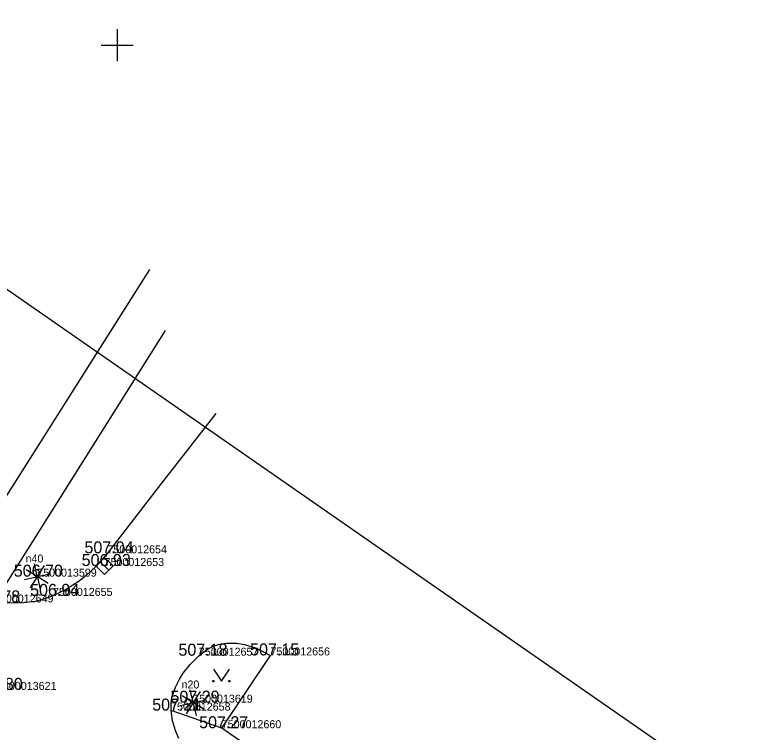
# Model space of a CAD drawing. Extents: x -669251 to -668549, y -1128351 to -1127698.
# Drawn here: x -668956.39 to -668910.12, y -1127742.95 to -1127698.1 of the extents above; entities that cross this region are included whole.
import ezdxf

# ---------------------------------------------------------------- set-up
doc = ezdxf.new("R2010")
doc.units = 0
for name, color, linetype in [('Vrstva 1', 7, 'Continuous'), ('Vrstva 10', 7, 'Continuous'), ('Vrstva 2', 7, 'Continuous'), ('Vrstva 22', 7, 'Continuous'), ('Vrstva 27', 7, 'Continuous'), ('Vrstva 3', 7, 'Continuous'), ('Vrstva 36', 7, 'Continuous'), ('Vrstva 47', 7, 'Continuous'), ('Vrstva 60', 7, 'Continuous'), ('Vrstva 61', 7, 'Continuous')]:
    doc.layers.add(name, color=color, linetype=linetype)

msp = doc.modelspace()

# ---------------------------------------------------------------- linework, layer by layer
at = {"layer": 'Vrstva 1'}
for p, q in [((-668950.604, -1127731.768), (-668950.604, -1127731.768)), ((-668950.783, -1127732.561), (-668950.783, -1127732.561)), ((-668954.992, -1127733.226), (-668954.992, -1127733.226)), ((-668954.004, -1127734.43), (-668954.004, -1127734.43)), ((-668944.89, -1127738.17), (-668944.89, -1127738.17)), ((-668940.413, -1127738.152), (-668940.413, -1127738.152)), ((-668945.245, -1127741.105), (-668945.245, -1127741.105)), ((-668946.626, -1127741.601), (-668946.626, -1127741.601)), ((-668943.458, -1127742.704), (-668943.458, -1127742.704))]:
    msp.add_line(p, q, dxfattribs=at)
at = {"layer": 'Vrstva 10'}
for p, q in [((-668947.975, -1127714.013), (-668960.495, -1127733.821)), ((-668946.997, -1127717.845), (-668957.695, -1127734.841)), ((-668943.458, -1127742.704), (-668940.413, -1127738.152)), ((-668943.458, -1127742.704), (-668946.626, -1127741.601)), ((-668931.345, -1127751.057), (-668943.458, -1127742.704))]:
    msp.add_line(p, q, dxfattribs=at)
for points in [[(-668943.828, -1127723.016), (-668947.216, -1127727.392), (-668950.604, -1127731.768), (-668951.311, -1127732.58), (-668951.902, -1127733.131), (-668952.38, -1127733.508), (-668953.156, -1127734.01), (-668954.004, -1127734.43), (-668954.644, -1127734.658), (-668955.127, -1127734.774), (-668955.856, -1127734.87), (-668956.592, -1127734.881), (-668957.144, -1127734.861), (-668957.695, -1127734.841)], [(-668946.15, -1127743.34), (-668946.339, -1127742.905), (-668946.534, -1127742.236), (-668946.626, -1127741.601), (-668946.624, -1127741.169), (-668946.569, -1127740.79), (-668946.358, -1127740.13), (-668946.105, -1127739.636), (-668945.865, -1127739.267), (-668945.424, -1127738.717), (-668944.89, -1127738.17), (-668944.389, -1127737.785), (-668943.931, -1127737.557), (-668943.519, -1127737.434), (-668943.155, -1127737.379), (-668942.516, -1127737.386), (-668942.043, -1127737.466), (-668941.359, -1127737.681), (-668940.725, -1127737.981), (-668940.569, -1127738.066), (-668940.413, -1127738.152)]]:
    msp.add_lwpolyline(points, dxfattribs=at)
at = {"layer": 'Vrstva 22'}
for p, q in [((-668955, -1127733.186), (-668955.172, -1127732.432)), ((-668954.558, -1127732.536), (-668954.972, -1127733.192)), ((-668955.026, -1127733.206), (-668955.682, -1127732.792)), ((-668954.952, -1127733.218), (-668954.198, -1127733.046)), ((-668955.786, -1127733.406), (-668955.032, -1127733.234)), ((-668955.012, -1127733.26), (-668955.426, -1127733.916)), ((-668954.984, -1127733.266), (-668954.812, -1127734.02)), ((-668954.302, -1127733.66), (-668954.958, -1127733.246)), ((-668945.253, -1127741.065), (-668945.425, -1127740.311)), ((-668944.811, -1127740.415), (-668945.225, -1127741.071)), ((-668945.279, -1127741.085), (-668945.935, -1127740.671)), ((-668945.205, -1127741.097), (-668944.451, -1127740.925)), ((-668946.039, -1127741.285), (-668945.285, -1127741.113)), ((-668945.265, -1127741.139), (-668945.679, -1127741.795)), ((-668945.237, -1127741.145), (-668945.065, -1127741.899)), ((-668944.555, -1127741.539), (-668945.211, -1127741.125))]:
    msp.add_line(p, q, dxfattribs=at)
for centre in [(-668954.992, -1127733.226), (-668945.245, -1127741.105)]:
    msp.add_circle(centre, 0.04, dxfattribs=at)
at = {"layer": 'Vrstva 27'}
msp.add_line((-668951.051, -1127732.299), (-668950.515, -1127732.823), dxfattribs=at)
msp.add_lwpolyline([(-668951.313, -1127732.566), (-668950.777, -1127733.091), (-668950.252, -1127732.555), (-668950.788, -1127732.03)], close=True, dxfattribs=at)
at = {"layer": 'Vrstva 36'}
for p, q in [((-668943.985, -1127739.011), (-668943.485, -1127739.761)), ((-668943.485, -1127739.761), (-668942.985, -1127739.011))]:
    msp.add_line(p, q, dxfattribs=at)
for centre in [(-668943.985, -1127739.761), (-668942.985, -1127739.761)]:
    msp.add_circle(centre, 0.05, dxfattribs=at)
at = {"layer": 'Vrstva 60'}
msp.add_lwpolyline([(-668982.815, -1128190.464), (-668751.689, -1127857.889), (-668981.618, -1127698.099), (-669212.743, -1128030.674)], close=True, dxfattribs=at)
at = {"layer": 'Vrstva 61'}
for p, q in [((-668950, -1127699), (-668950, -1127701)), ((-668951, -1127700), (-668949, -1127700))]:
    msp.add_line(p, q, dxfattribs=at)

# ---------------------------------------------------------------- texts
at = {"layer": 'Vrstva 2'}
for s, p in [('7500012654', (-668950.604, -1127731.768)), ('7500012653', (-668950.783, -1127732.561)), ('7500013599', (-668954.992, -1127733.226)), ('7500012655', (-668954.004, -1127734.43)), ('7500012649', (-668957.695, -1127734.841)), ('7500012657', (-668944.89, -1127738.17)), ('7500012656', (-668940.413, -1127738.152)), ('7500013621', (-668957.506, -1127740.307)), ('7500013619', (-668945.245, -1127741.105)), ('7500012658', (-668946.626, -1127741.601)), ('7500012660', (-668943.458, -1127742.704))]:
    msp.add_text(s, height=0.5, dxfattribs=at).set_placement(p)
at = {"layer": 'Vrstva 3'}
for s, p in [('507.04 ', (-668952.04, -1127731.768)), ('506.93 ', (-668952.214, -1127732.561)), ('506.70 ', (-668956.456, -1127733.226)), ('506.78 ', (-668959.124, -1127734.841)), ('506.94 ', (-668955.435, -1127734.43)), ('507.18 ', (-668946.164, -1127738.17)), ('507.15 ', (-668941.687, -1127738.152)), ('506.80 ', (-668958.97, -1127740.307)), ('507.29 ', (-668946.663, -1127741.105)), ('507.21 ', (-668947.804, -1127741.601)), ('507.27 ', (-668944.873, -1127742.704))]:
    msp.add_text(s, height=0.75, dxfattribs=at).set_placement(p)
at = {"layer": 'Vrstva 47'}
for s, p in [('n40', (-668955.722, -1127732.34)), ('n20', (-668945.975, -1127740.219))]:
    msp.add_text(s, height=0.5, dxfattribs=at).set_placement(p)

doc.saveas('drawing.dxf')
